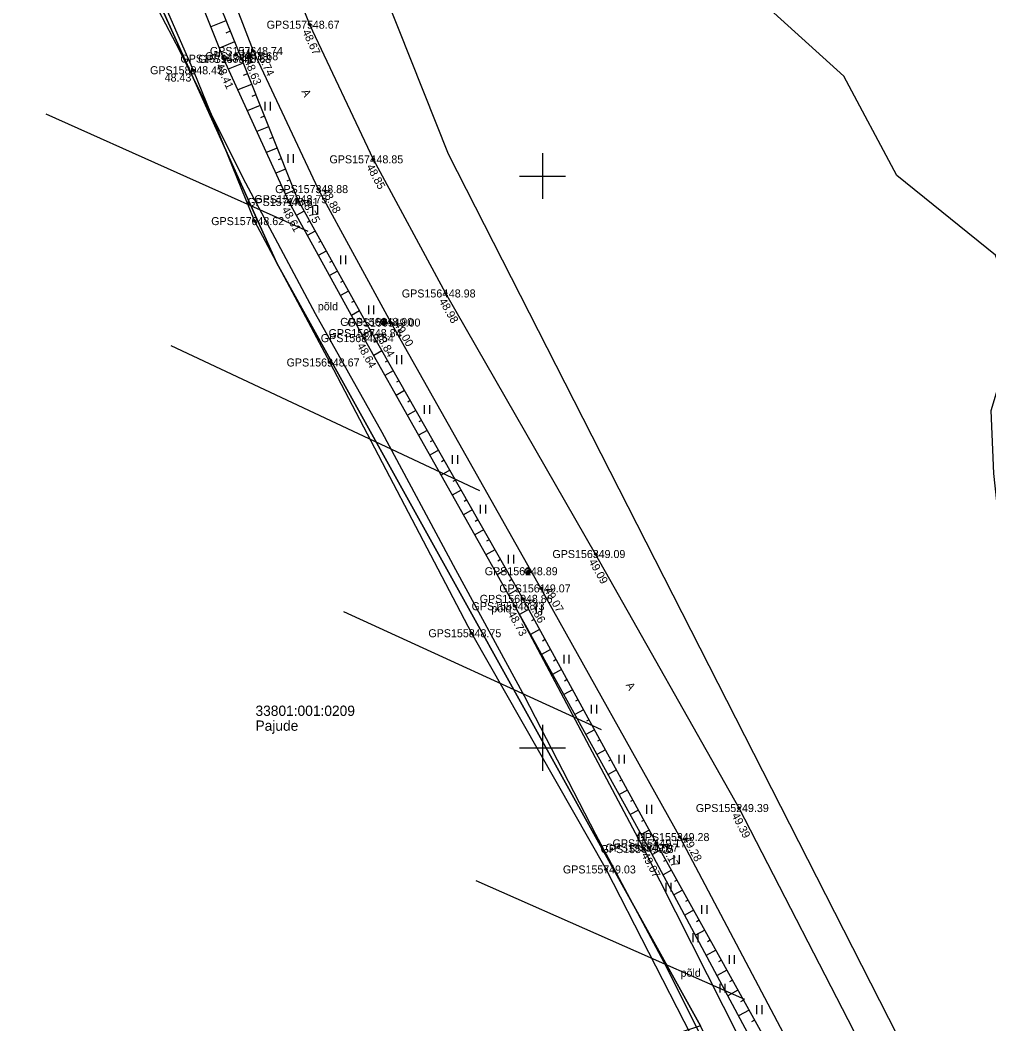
# Model space of a CAD drawing. Extents: x 551623 to 559850, y 6561220 to 6567135.
# Drawn here: x 555054.3 to 555139.1, y 6565475.9 to 6565563.6 of the extents above; entities that cross this region are included whole.
import ezdxf

# ---------------------------------------------------------------- set-up
doc = ezdxf.new("R2010")
doc.units = 0
for name, color, linetype in [('DTRASS', 7, 'Continuous'), ('HALJASTUS', 7, 'Continuous'), ('KORGUS-EH2000', 7, 'Continuous'), ('KPKAABEL', 7, 'Continuous'), ('MOOTKORG-EH2000', 7, 'Continuous'), ('MOOTMPUNKT', 7, 'Continuous'), ('MOOTNR', 7, 'Continuous'), ('MOOTPIIR', 7, 'Continuous'), ('PIIR', 7, 'Continuous'), ('POST', 7, 'Continuous'), ('RELJEEF', 7, 'Continuous'), ('TEE', 7, 'Continuous'), ('VORK', 7, 'Continuous')]:
    doc.layers.add(name, color=color, linetype=linetype)

msp = doc.modelspace()

# ---------------------------------------------------------------- linework, layer by layer
at = {"layer": 'DTRASS'}
for p, q in [((555079.513, 6565545.169), (555056.593, 6565555.414)), ((555094.51, 6565522.466), (555067.502, 6565535.156)), ((555105.155, 6565501.57), (555082.607, 6565511.905)), ((555117.696, 6565477.999), (555094.197, 6565488.356))]:
    msp.add_line(p, q, dxfattribs=at)
at = {"layer": 'HALJASTUS'}
for p, q in [((555073.818, 6565561.123), (555073.818, 6565560.362)), ((555074.273, 6565561.123), (555074.273, 6565560.362)), ((555075.712, 6565556.497), (555075.712, 6565555.735)), ((555076.167, 6565556.497), (555076.167, 6565555.735)), ((555077.722, 6565551.918), (555077.722, 6565551.157)), ((555078.177, 6565551.918), (555078.177, 6565551.157)), ((555079.868, 6565547.408), (555079.868, 6565546.647)), ((555080.324, 6565547.408), (555080.324, 6565546.647)), ((555082.317, 6565543.049), (555082.317, 6565542.287)), ((555082.772, 6565543.049), (555082.772, 6565542.287)), ((555084.765, 6565538.689), (555084.765, 6565537.928)), ((555085.22, 6565538.689), (555085.22, 6565537.928)), ((555087.214, 6565534.33), (555087.214, 6565533.569)), ((555087.669, 6565534.33), (555087.669, 6565533.569)), ((555089.662, 6565529.97), (555089.662, 6565529.209)), ((555090.117, 6565529.97), (555090.117, 6565529.209)), ((555092.111, 6565525.611), (555092.111, 6565524.85)), ((555092.566, 6565525.611), (555092.566, 6565524.85)), ((555094.559, 6565521.251), (555094.559, 6565520.49)), ((555095.014, 6565521.251), (555095.014, 6565520.49)), ((555097.008, 6565516.892), (555097.008, 6565516.131)), ((555097.463, 6565516.892), (555097.463, 6565516.131)), ((555099.443, 6565512.525), (555099.443, 6565511.764)), ((555099.899, 6565512.525), (555099.899, 6565511.764)), ((555101.854, 6565508.145), (555101.854, 6565507.384)), ((555102.309, 6565508.145), (555102.309, 6565507.384)), ((555104.265, 6565503.764), (555104.265, 6565503.003)), ((555104.72, 6565503.764), (555104.72, 6565503.003)), ((555106.676, 6565499.384), (555106.676, 6565498.623)), ((555107.131, 6565499.384), (555107.131, 6565498.623)), ((555109.087, 6565495.004), (555109.087, 6565494.242)), ((555109.542, 6565495.004), (555109.542, 6565494.242)), ((555108.42, 6565492.595), (555108.42, 6565491.834)), ((555108.875, 6565492.595), (555108.875, 6565491.834)), ((555111.497, 6565490.623), (555111.497, 6565489.862)), ((555111.952, 6565490.623), (555111.952, 6565489.862)), ((555110.782, 6565488.188), (555110.782, 6565487.427)), ((555111.237, 6565488.188), (555111.237, 6565487.427)), ((555113.908, 6565486.243), (555113.908, 6565485.482)), ((555114.363, 6565486.243), (555114.363, 6565485.482)), ((555113.145, 6565483.782), (555113.145, 6565483.02)), ((555113.6, 6565483.782), (555113.6, 6565483.02)), ((555116.319, 6565481.862), (555116.319, 6565481.101)), ((555116.774, 6565481.862), (555116.774, 6565481.101)), ((555115.507, 6565479.375), (555115.507, 6565478.614)), ((555115.962, 6565479.375), (555115.962, 6565478.614)), ((555118.73, 6565477.482), (555118.73, 6565476.721)), ((555119.185, 6565477.482), (555119.185, 6565476.721))]:
    msp.add_line(p, q, dxfattribs=at)
msp.add_lwpolyline([(555097.578, 6565512.389), (555108.862, 6565491.146), (555128.282, 6565452.724), (555137.759, 6565429.745), (555137.448, 6565422.907)], dxfattribs=at)
at = {"layer": 'KORGUS-EH2000'}
for centre in [(555079.648, 6565563.241), (555074.683, 6565560.943), (555072.102, 6565560.271), (555073.66, 6565560.25), (555069.448, 6565559.262), (555085.215, 6565551.468), (555080.389, 6565548.865), (555077.804, 6565547.739), (555078.569, 6565547.982), (555074.798, 6565546.065), (555091.543, 6565539.738), (555086.718, 6565537.194), (555084.384, 6565535.83), (555085.069, 6565536.269), (555081.393, 6565533.703), (555104.647, 6565516.948), (555099.86, 6565513.945), (555098.285, 6565513.031), (555097.578, 6565512.389), (555093.795, 6565510.023), (555117.193, 6565494.735), (555112.002, 6565492.197), (555109.285, 6565491.27), (555109.976, 6565491.648), (555105.564, 6565489.366)]:
    msp.add_circle(centre, 0.1, dxfattribs=at)
at = {"layer": 'KPKAABEL'}
msp.add_lwpolyline([(555062.108, 6565572.667), (555068.248, 6565560.982), (555073.771, 6565549.852), (555080.106, 6565537.978), (555085.958, 6565527.605), (555092.403, 6565515.607), (555098.402, 6565504.536), (555104.641, 6565492.438), (555110.839, 6565480.82), (555116.697, 6565469.072), (555121.821, 6565458.116), (555126.894, 6565446.731), (555132.737, 6565435.388), (555136.366, 6565427.872), (555142.195, 6565415.637), (555145.001, 6565409.613), (555146.957, 6565405.365), (555152.799, 6565392.474), (555157.576, 6565380.671), (555161.529, 6565371.444), (555166.139, 6565359.889), (555169.783, 6565348.422)], dxfattribs=at)
at = {"layer": 'MOOTMPUNKT'}
for centre in [(555079.648, 6565563.241), (555074.278, 6565560.486), (555074.683, 6565560.943), (555072.102, 6565560.271), (555073.66, 6565560.25), (555069.448, 6565559.262), (555085.215, 6565551.468), (555080.389, 6565548.865), (555077.804, 6565547.739), (555078.569, 6565547.982), (555074.798, 6565546.065), (555091.543, 6565539.738), (555086.085, 6565537.251), (555086.718, 6565537.194), (555084.384, 6565535.83), (555085.069, 6565536.269), (555081.393, 6565533.703), (555104.647, 6565516.948), (555098.723, 6565515.446), (555099.86, 6565513.945), (555098.285, 6565513.031), (555097.578, 6565512.389), (555093.795, 6565510.023), (555117.193, 6565494.735), (555112.002, 6565492.197), (555108.862, 6565491.146), (555109.285, 6565491.27), (555109.976, 6565491.648), (555105.564, 6565489.366)]:
    msp.add_circle(centre, 0.1, dxfattribs=at)
at = {"layer": 'MOOTPIIR'}
for points in [[(555183.958, 6565348.1), (555179.78, 6565359.387), (555170.643, 6565380.205), (555162.823, 6565397.349), (555156.491, 6565411.721), (555150.933, 6565424.006), (555146.697, 6565433.416), (555136.695, 6565455.531), (555128.269, 6565473.276), (555117.193, 6565494.735), (555104.647, 6565516.948), (555091.543, 6565539.738), (555085.215, 6565551.468), (555079.648, 6565563.241), (555074.002, 6565577.71)], [(555063.202, 6565573.546), (555069.448, 6565559.262), (555074.798, 6565546.065), (555081.393, 6565533.703), (555093.795, 6565510.023), (555105.564, 6565489.366), (555116.679, 6565467.661), (555125.053, 6565451.606), (555137.448, 6565422.907), (555141.543, 6565413.808), (555142.614, 6565410.505), (555147.437, 6565403.198), (555151.936, 6565391.81), (555159.402, 6565375.941), (555168.348, 6565355.185)]]:
    msp.add_lwpolyline(points, dxfattribs=at)
at = {"layer": 'PIIR'}
for points in [[(555524.79, 6565820.16), (555464.46, 6565652.92), (555447.97, 6565611.96), (555353.12, 6565523.87), (555343.14, 6565512.46), (555302.6, 6565539.71), (555242.37, 6565583.94), (555179.42, 6565586.32), (555138.98, 6565580.6), (555121.18, 6565602.26), (555116.17, 6565610.5), (555109.96, 6565624.83), (555093.56, 6565628.47), (555079.04, 6565618.4), (555074.13, 6565607.82), (555075.34, 6565593.24), (555091.74, 6565551.94), (555171.91, 6565394.64), (555191.35, 6565341.19)], [(554759.9, 6565289.12), (554708.97, 6565534.83), (554708.61, 6565545.48), (554711.27, 6565557.85), (554755.81, 6565778.04), (554759.53, 6565776.27), (554842.52, 6565736.67), (555030.24, 6565648.23), (555043.11, 6565640.11), (555053.62, 6565632.14), (555056.61, 6565622.91), (555057.22, 6565600.73), (555060.42, 6565583.26), (555065.78, 6565566.7), (555076.76, 6565542.38), (555113.82, 6565475.68), (554946.63, 6565420.78), (554981.01, 6565316.76), (555160.07, 6565375.54), (555166.64, 6565360.5), (555172.72, 6565345.23)], [(555172.72, 6565345.23), (555166.64, 6565360.5), (555160.07, 6565375.54), (555144.16, 6565410.6), (555124.27, 6565454.45), (555113.82, 6565475.68), (555076.76, 6565542.38), (555065.78, 6565566.7), (555060.42, 6565583.26), (555057.22, 6565600.73), (555056.61, 6565622.91), (555063.43, 6565647.29), (555114.24, 6565634), (555129.77, 6565611.2), (555130.73, 6565621.32), (555138.66, 6565615.26), (555160.12, 6565598.86), (555193.24, 6565604.68)]]:
    msp.add_lwpolyline(points, dxfattribs=at)
msp.add_lwpolyline([(555121.18, 6565602.26), (555138.98, 6565580.6), (555179.42, 6565586.32), (555242.37, 6565583.94), (555302.6, 6565539.71), (555287.77, 6565518.56), (555207.29, 6565506.14), (555200.64, 6565496.23), (555185.97, 6565502.75), (555177.68, 6565506.44), (555171.49, 6565510.85), (555162.05, 6565514.45), (555140.65, 6565513.25), (555139.49, 6565523.98), (555139.26, 6565529.51), (555141.68, 6565537.52), (555139.64, 6565543.1), (555131.01, 6565550.06), (555126.35, 6565558.74), (555119.63, 6565564.84), (555105.26, 6565587.71), (555099.5, 6565594.91), (555116.17, 6565610.5)], close=True, dxfattribs=at)
at = {"layer": 'POST'}
for p, q in [((555074.1, 6565560.31), (555074.454, 6565560.663)), ((555085.908, 6565537.075), (555086.262, 6565537.428)), ((555098.546, 6565515.27), (555098.9, 6565515.623))]:
    msp.add_line(p, q, dxfattribs=at)
for centre in [(555074.278, 6565560.486), (555086.085, 6565537.251), (555098.723, 6565515.446)]:
    msp.add_circle(centre, 0.25, dxfattribs=at)
for centre, radius, start, end in [((555074.278, 6565560.486), 0.225, 224.85406, 45.03563), ((555074.278, 6565560.486), 0.2, 224.84272, 45.04698), ((555074.278, 6565560.486), 0.175, 224.82813, 45.06157), ((555074.278, 6565560.486), 0.15, 224.80867, 45.08103), ((555074.278, 6565560.486), 0.125, 224.78144, 45.10826), ((555074.278, 6565560.486), 0.1, 224.74058, 45.14911), ((555074.278, 6565560.486), 0.075, 224.67249, 45.2172), ((555074.278, 6565560.486), 0.05, 224.53632, 45.35338), ((555074.278, 6565560.486), 0.025, 224.12776, 45.76193), ((555086.085, 6565537.251), 0.225, 224.85406, 45.03563), ((555086.085, 6565537.251), 0.2, 224.84272, 45.04698), ((555086.085, 6565537.251), 0.175, 224.82813, 45.06157), ((555086.085, 6565537.251), 0.15, 224.80867, 45.08103), ((555086.085, 6565537.251), 0.125, 224.78144, 45.10826), ((555086.085, 6565537.251), 0.1, 224.74058, 45.14911), ((555086.085, 6565537.251), 0.075, 224.67249, 45.2172), ((555086.085, 6565537.251), 0.05, 224.53632, 45.35338), ((555086.085, 6565537.251), 0.025, 224.12776, 45.76193), ((555098.723, 6565515.446), 0.225, 224.85406, 45.03563), ((555098.723, 6565515.446), 0.2, 224.84272, 45.04698), ((555098.723, 6565515.446), 0.175, 224.82813, 45.06157), ((555098.723, 6565515.446), 0.15, 224.80867, 45.08103), ((555098.723, 6565515.446), 0.125, 224.78144, 45.10826), ((555098.723, 6565515.446), 0.1, 224.74058, 45.14911), ((555098.723, 6565515.446), 0.075, 224.67249, 45.2172), ((555098.723, 6565515.446), 0.05, 224.53632, 45.35338), ((555098.723, 6565515.446), 0.025, 224.12776, 45.76193)]:
    msp.add_arc(centre, radius, start, end, dxfattribs=at)
at = {"layer": 'RELJEEF'}
for p, q in [((555072.311, 6565563.592), (555070.988, 6565563.058)), ((555072.686, 6565562.665), (555072.288, 6565562.504)), ((555073.06, 6565561.738), (555071.73, 6565561.201)), ((555073.434, 6565560.81), (555073.034, 6565560.649)), ((555073.807, 6565559.882), (555072.514, 6565559.365)), ((555074.179, 6565558.954), (555073.804, 6565558.804)), ((555074.55, 6565558.026), (555073.343, 6565557.543)), ((555074.922, 6565557.097), (555074.573, 6565556.957)), ((555075.293, 6565556.169), (555074.172, 6565555.72)), ((555075.665, 6565555.24), (555075.341, 6565555.111)), ((555076.036, 6565554.312), (555075.001, 6565553.898)), ((555076.408, 6565553.383), (555076.11, 6565553.264)), ((555076.779, 6565552.455), (555075.831, 6565552.075)), ((555077.151, 6565551.527), (555076.879, 6565551.418)), ((555077.522, 6565550.598), (555076.66, 6565550.253)), ((555077.894, 6565549.67), (555077.648, 6565549.571)), ((555078.265, 6565548.741), (555077.489, 6565548.431)), ((555078.657, 6565547.823), (555078.451, 6565547.708)), ((555079.143, 6565546.948), (555078.452, 6565546.565)), ((555079.628, 6565546.074), (555079.42, 6565545.959)), ((555080.113, 6565545.2), (555079.42, 6565544.815)), ((555080.598, 6565544.325), (555080.39, 6565544.209)), ((555081.084, 6565543.451), (555080.387, 6565543.064)), ((555081.569, 6565542.576), (555081.359, 6565542.46)), ((555082.054, 6565541.702), (555081.354, 6565541.314)), ((555082.539, 6565540.828), (555082.329, 6565540.711)), ((555083.025, 6565539.953), (555082.322, 6565539.563)), ((555083.51, 6565539.079), (555083.299, 6565538.962)), ((555083.995, 6565538.205), (555083.289, 6565537.813)), ((555084.48, 6565537.33), (555084.268, 6565537.212)), ((555084.966, 6565536.456), (555084.256, 6565536.062)), ((555085.458, 6565535.585), (555085.245, 6565535.464)), ((555085.952, 6565534.716), (555085.24, 6565534.311)), ((555086.447, 6565533.847), (555086.232, 6565533.725)), ((555086.941, 6565532.978), (555086.221, 6565532.568)), ((555087.436, 6565532.108), (555087.218, 6565531.985)), ((555087.93, 6565531.239), (555087.202, 6565530.825)), ((555088.424, 6565530.37), (555088.205, 6565530.245)), ((555088.919, 6565529.501), (555088.183, 6565529.082)), ((555089.413, 6565528.631), (555089.191, 6565528.505)), ((555089.907, 6565527.762), (555089.164, 6565527.339)), ((555090.402, 6565526.893), (555090.177, 6565526.765)), ((555090.896, 6565526.024), (555090.145, 6565525.596)), ((555091.39, 6565525.154), (555091.164, 6565525.025)), ((555091.885, 6565524.285), (555091.126, 6565523.853)), ((555092.379, 6565523.416), (555092.15, 6565523.286)), ((555092.873, 6565522.547), (555092.107, 6565522.11)), ((555093.368, 6565521.677), (555093.137, 6565521.546)), ((555093.862, 6565520.808), (555093.088, 6565520.367)), ((555094.357, 6565519.939), (555094.123, 6565519.806)), ((555094.851, 6565519.07), (555094.069, 6565518.625)), ((555095.345, 6565518.2), (555095.109, 6565518.066)), ((555095.84, 6565517.331), (555095.05, 6565516.882)), ((555096.334, 6565516.462), (555096.096, 6565516.326)), ((555096.828, 6565515.593), (555096.03, 6565515.139)), ((555097.323, 6565514.723), (555097.082, 6565514.586)), ((555097.817, 6565513.854), (555097.011, 6565513.396)), ((555098.311, 6565512.984), (555098.066, 6565512.85)), ((555098.79, 6565512.107), (555097.98, 6565511.664)), ((555099.27, 6565511.229), (555099.029, 6565511.097)), ((555099.75, 6565510.352), (555098.95, 6565509.915)), ((555100.23, 6565509.475), (555099.991, 6565509.344)), ((555100.709, 6565508.597), (555099.919, 6565508.165)), ((555101.189, 6565507.72), (555100.954, 6565507.591)), ((555101.669, 6565506.842), (555100.889, 6565506.416)), ((555102.148, 6565505.965), (555101.916, 6565505.838)), ((555102.628, 6565505.088), (555101.859, 6565504.667)), ((555103.108, 6565504.21), (555102.879, 6565504.085)), ((555103.588, 6565503.333), (555102.829, 6565502.918)), ((555104.067, 6565502.455), (555103.841, 6565502.332)), ((555104.547, 6565501.578), (555103.798, 6565501.168)), ((555105.027, 6565500.7), (555104.804, 6565500.578)), ((555105.507, 6565499.823), (555104.768, 6565499.419)), ((555105.986, 6565498.946), (555105.766, 6565498.825)), ((555106.466, 6565498.068), (555105.738, 6565497.67)), ((555106.946, 6565497.191), (555106.729, 6565497.072)), ((555107.425, 6565496.313), (555106.707, 6565495.921)), ((555107.905, 6565495.436), (555107.691, 6565495.319)), ((555108.385, 6565494.559), (555107.677, 6565494.171)), ((555108.865, 6565493.681), (555108.654, 6565493.566)), ((555109.344, 6565492.804), (555108.647, 6565492.422)), ((555109.824, 6565491.926), (555109.616, 6565491.813)), ((555110.308, 6565491.051), (555109.61, 6565490.663)), ((555110.793, 6565490.177), (555110.579, 6565490.058)), ((555111.278, 6565489.302), (555110.553, 6565488.899)), ((555112.249, 6565487.554), (555111.496, 6565487.135)), ((555111.764, 6565488.428), (555111.542, 6565488.305)), ((555112.735, 6565486.679), (555112.504, 6565486.552)), ((555113.22, 6565485.805), (555112.439, 6565485.372)), ((555113.705, 6565484.931), (555113.467, 6565484.798)), ((555114.191, 6565484.057), (555113.382, 6565483.608)), ((555114.676, 6565483.182), (555114.429, 6565483.045)), ((555115.161, 6565482.308), (555114.325, 6565481.844)), ((555115.647, 6565481.434), (555115.392, 6565481.292)), ((555116.132, 6565480.559), (555115.268, 6565480.08)), ((555116.618, 6565479.685), (555116.354, 6565479.539)), ((555117.103, 6565478.811), (555116.211, 6565478.316)), ((555117.588, 6565477.936), (555117.317, 6565477.786)), ((555118.074, 6565477.062), (555117.154, 6565476.552)), ((555118.559, 6565476.188), (555118.279, 6565476.032))]:
    msp.add_line(p, q, dxfattribs=at)
for points in [[(555061.195, 6565603.857), (555063.017, 6565596.511), (555064.375, 6565585.09), (555067.439, 6565575.666), (555073.66, 6565560.25), (555078.569, 6565547.982), (555085.069, 6565536.269), (555098.285, 6565513.031), (555109.976, 6565491.648), (555121.815, 6565470.323), (555129.412, 6565453.415), (555139.708, 6565430.653), (555142.38, 6565424.284), (555142.548, 6565422.18)], [(555061.195, 6565603.857), (555061.852, 6565596.368), (555062.867, 6565584.513), (555066.182, 6565575.081), (555072.102, 6565560.271), (555077.804, 6565547.739), (555084.384, 6565535.83), (555097.578, 6565512.389), (555109.285, 6565491.27), (555120.826, 6565469.686), (555128.698, 6565452.867), (555138.479, 6565430.174), (555141.354, 6565423.963), (555142.548, 6565422.18)]]:
    msp.add_lwpolyline(points, dxfattribs=at)
at = {"layer": 'TEE'}
for points in [[(555183.958, 6565348.1), (555179.78, 6565359.387), (555170.643, 6565380.205), (555162.823, 6565397.349), (555156.491, 6565411.721), (555150.933, 6565424.006), (555146.697, 6565433.416), (555136.695, 6565455.531), (555128.269, 6565473.276), (555117.193, 6565494.735), (555104.647, 6565516.948), (555091.543, 6565539.738), (555085.215, 6565551.468), (555079.648, 6565563.241), (555074.002, 6565577.71), (555071.343, 6565586.858), (555069.389, 6565597.535), (555068.634, 6565604.431)], [(555063.038, 6565604.031), (555063.892, 6565596.591), (555066.154, 6565585.551), (555068.837, 6565576.18), (555074.683, 6565560.943), (555080.389, 6565548.865), (555086.718, 6565537.194), (555099.86, 6565513.945), (555112.002, 6565492.197), (555123.272, 6565470.871), (555131.266, 6565453.894), (555141.635, 6565431.431), (555145.957, 6565421.634), (555151.76, 6565408.809), (555158.151, 6565395.066), (555165.93, 6565378.047), (555174.733, 6565357.312)]]:
    msp.add_lwpolyline(points, dxfattribs=at)
at = {"layer": 'VORK'}
for p, q in [((555100, 6565552), (555100, 6565548)), ((555098, 6565550), (555102, 6565550)), ((555100, 6565502), (555100, 6565498)), ((555098, 6565500), (555102, 6565500))]:
    msp.add_line(p, q, dxfattribs=at)

# ---------------------------------------------------------------- texts
at = {"layer": 'HALJASTUS'}
for p in [(555080.343, 6565538.266), (555095.521, 6565511.853), (555112.08, 6565479.981)]:
    msp.add_text('põld', height=0.7, rotation=359.95437, dxfattribs=at).set_placement(p)
at = {"layer": 'KORGUS-EH2000'}
for s, rotation, p in [(' 48.67', 295.30652, (555078.857, 6565562.867)), (' 48.74', 295.29089, (555074.841, 6565561.018)), (' 48.41', 294.46445, (555071.305, 6565559.909)), (' 48.63', 291.80785, (555073.823, 6565560.315)), (' 48.85', 298.34658, (555084.445, 6565551.053)), (' 48.88', 298.46932, (555080.543, 6565548.949)), (' 48.75', 299.02889, (555078.722, 6565548.067)), (' 48.61', 298.92515, (555077.038, 6565547.315)), (' 48.98', 299.89865, (555090.785, 6565539.302)), (' 49.00', 299.47771, (555086.871, 6565537.28)), (' 48.84', 299.62754, (555085.222, 6565536.355)), (' 48.64', 299.37276, (555083.622, 6565535.401)), (' 49.09', 299.4564, (555103.885, 6565516.518)), (' 49.07', 299.17441, (555100.013, 6565514.031)), (' 48.86', 298.66754, (555098.439, 6565513.115)), (' 48.73', 299.00125, (555096.813, 6565511.965)), (' 49.39', 297.30049, (555116.415, 6565494.333)), (' 49.28', 297.85574, (555112.156, 6565492.279)), (' 49.17', 299.03683, (555110.129, 6565491.733)), (' 49.07', 298.13157, (555108.513, 6565490.858))]:
    msp.add_text(s, height=0.7, rotation=rotation, dxfattribs=at).set_placement(p)
for s, p in [(' 48.43', (555066.681, 6565558.269)), (' 48.62', (555074.798, 6565545.715)), (' 48.67', (555081.393, 6565533.353)), (' 48.75', (555093.795, 6565509.673)), (' 49.03', (555105.564, 6565489.016))]:
    msp.add_text(s, height=0.7, dxfattribs=at).set_placement(p)
at = {"layer": 'MOOTKORG-EH2000'}
for s, p in [(' 48.67', (555079.648, 6565562.891)), (' 48.74', (555074.683, 6565560.593)), (' 48.41', (555072.102, 6565559.921)), (' 48.63', (555073.66, 6565559.9)), (' 48.68', (555074.278, 6565560.136)), (' 48.43', (555069.448, 6565558.912)), (' 48.85', (555085.215, 6565551.118)), (' 48.88', (555080.389, 6565548.515)), (' 48.75', (555078.569, 6565547.632)), (' 48.61', (555077.804, 6565547.389)), (' 48.62', (555074.798, 6565545.715)), (' 48.98', (555091.543, 6565539.388)), (' 48.90', (555086.085, 6565536.901)), (' 49.00', (555086.718, 6565536.844)), (' 48.64', (555084.384, 6565535.48)), (' 48.84', (555085.069, 6565535.919)), (' 48.67', (555081.393, 6565533.353)), (' 49.09', (555104.647, 6565516.599)), (' 48.89', (555098.723, 6565515.096)), (' 49.07', (555099.86, 6565513.595)), (' 48.86', (555098.285, 6565512.681)), (' 48.73', (555097.578, 6565512.039)), (' 48.75', (555093.795, 6565509.673)), (' 49.39', (555117.193, 6565494.385)), (' 49.17', (555109.976, 6565491.298)), (' 49.28', (555112.002, 6565491.847)), (' 49.05', (555108.862, 6565490.797)), (' 49.07', (555109.285, 6565490.92)), (' 49.03', (555105.564, 6565489.016))]:
    msp.add_text(s, height=0.7, dxfattribs=at).set_placement(p)
at = {"layer": 'MOOTNR'}
for s, p in [('GPS1575 ', (555075.868, 6565562.891)), ('GPS1576 ', (555070.903, 6565560.593)), ('GPS1579 ', (555068.322, 6565559.921)), ('GPS1578 ', (555069.88, 6565559.9)), ('GPS1577 ', (555070.498, 6565560.136)), ('GPS1580 ', (555065.668, 6565558.912)), ('GPS1574 ', (555081.365, 6565551.118)), ('GPS1573 ', (555076.61, 6565548.515)), ('GPS1572 ', (555074.789, 6565547.632)), ('GPS1571 ', (555074.164, 6565547.389)), ('GPS1570 ', (555071.018, 6565545.715)), ('GPS1564 ', (555087.693, 6565539.388)), ('GPS1566 ', (555082.306, 6565536.901)), ('GPS1565 ', (555082.938, 6565536.844)), ('GPS1568 ', (555080.605, 6565535.48)), ('GPS1567 ', (555081.29, 6565535.919)), ('GPS1569 ', (555077.614, 6565533.353)), ('GPS1563 ', (555100.867, 6565516.599)), ('GPS1562 ', (555094.943, 6565515.096)), ('GPS1561 ', (555096.22, 6565513.595)), ('GPS1560 ', (555094.506, 6565512.681)), ('GPS1559 ', (555093.798, 6565512.039)), ('GPS1558 ', (555090.016, 6565509.673)), ('GPS1552 ', (555113.413, 6565494.385)), ('GPS1554 ', (555106.127, 6565491.298)), ('GPS1553 ', (555108.222, 6565491.847)), ('GPS1556 ', (555105.082, 6565490.797)), ('GPS1555 ', (555105.505, 6565490.92)), ('GPS1557 ', (555101.785, 6565489.016))]:
    msp.add_text(s, height=0.7, dxfattribs=at).set_placement(p)
at = {"layer": 'PIIR'}
for s, p in [('33801:001:0209', (555074.891, 6565502.794)), ('Pajude', (555074.891, 6565501.494))]:
    msp.add_text(s, height=0.9, dxfattribs=at).set_placement(p)
at = {"layer": 'TEE'}
for rotation, p in [(295.36263, (555078.901, 6565557.402)), (299.96342, (555107.259, 6565505.496))]:
    msp.add_text('A', height=0.7, rotation=rotation, dxfattribs=at).set_placement(p)

doc.saveas('drawing.dxf')
